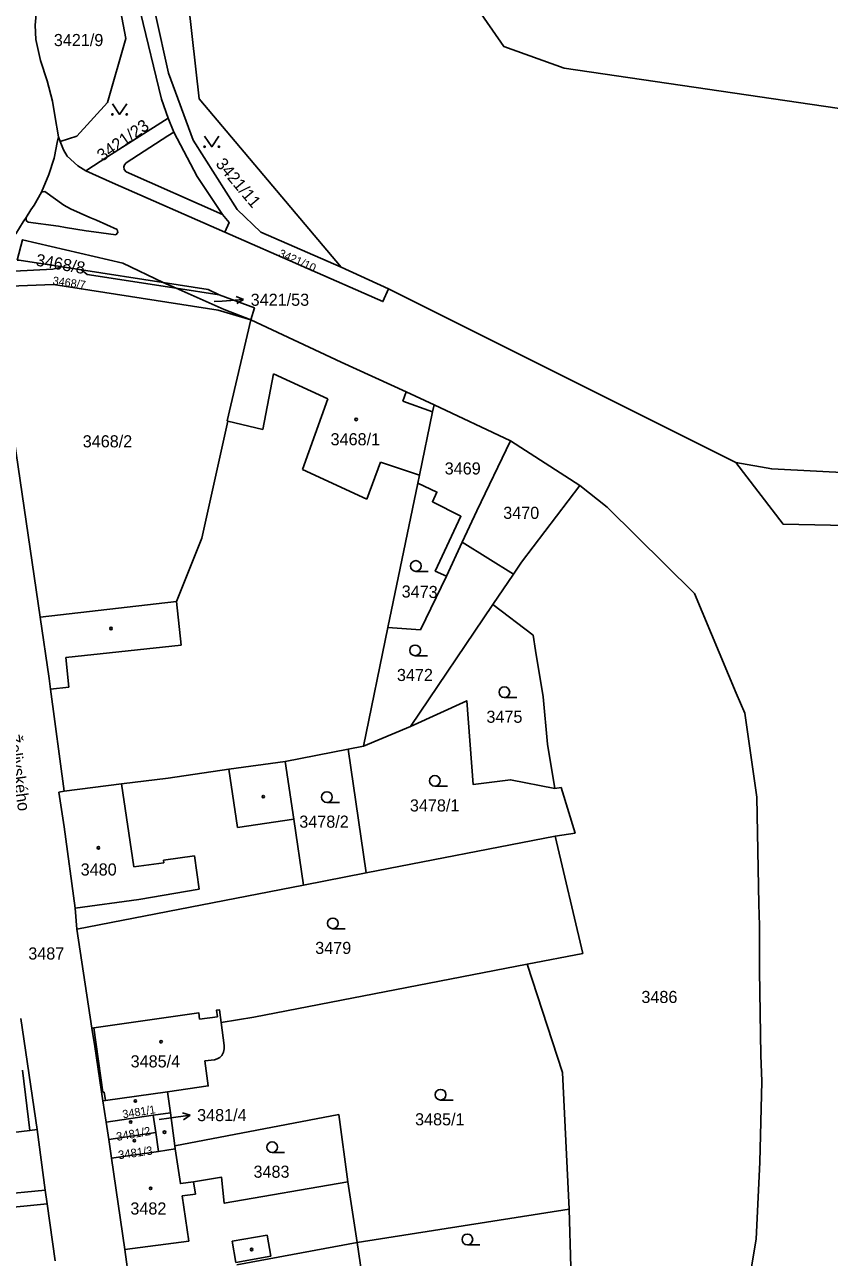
# Model space of a CAD drawing. Extents: x -869103 to -863415, y -1015889 to -1012477.
# Drawn here: x -867105.4 to -866992.3, y -1014509.2 to -1014336 of the extents above; entities that cross this region are included whole.
import ezdxf

# ---------------------------------------------------------------- set-up
doc = ezdxf.new("R2010")
doc.units = 0
for name, color, linetype in [('Hranice parcel', 7, 'Continuous'), ('Parcelní čísla', 7, 'Continuous'), ('Pop  PČ popisy', 7, 'Continuous'), ('Vnitřní kresba', 7, 'Continuous'), ('Značky budov', 7, 'Continuous'), ('Značky kultur', 7, 'Continuous')]:
    doc.layers.add(name, color=color, linetype=linetype)

msp = doc.modelspace()

# ---------------------------------------------------------------- linework, layer by layer
at = {"layer": 'Hranice parcel'}
for p, q in [((-867100.62, -1014351.72), (-867100.37, -1014352.4)), ((-867054.24, -1014373.08), (-867060.9, -1014370.07)), ((-867005.47, -1014397.52), (-867054.24, -1014373.08)), ((-867047.85, -1014389.4), (-867037.12, -1014394.46)), ((-867027.36, -1014400.72), (-867037.12, -1014394.46)), ((-867050.14, -1014400.4), (-867054.36, -1014420.66)), ((-867043.89, -1014408.7), (-867046.13, -1014413.48)), ((-867043.89, -1014408.7), (-867036.7, -1014413.2)), ((-867039.59, -1014417.47), (-867036.7, -1014413.2)), ((-867084.03, -1014417.01), (-867103.17, -1014419.25)), ((-867051.16, -1014434.57), (-867039.59, -1014417.47)), ((-867054.36, -1014420.66), (-867057.79, -1014437.37)), ((-867057.79, -1014437.37), (-867051.16, -1014434.57)), ((-867059.94, -1014437.79), (-867068.76, -1014439.52)), ((-867057.79, -1014437.37), (-867059.94, -1014437.79)), ((-867059.94, -1014437.79), (-867057.38, -1014455.16)), ((-867099.81, -1014443.7), (-867100.56, -1014443.8)), ((-867030.82, -1014449.98), (-867057.38, -1014455.16)), ((-867057.38, -1014455.16), (-867066.2, -1014456.88)), ((-867066.2, -1014456.88), (-867098.02, -1014463.09)), ((-867098.02, -1014463.09), (-867095.92, -1014476.97)), ((-867103.62, -1014491.21), (-867105.92, -1014475.61)), ((-867084.9, -1014488.87), (-867085.32, -1014485.92)), ((-867094.37, -1014487.21), (-867093.92, -1014490.19)), ((-867093.92, -1014490.19), (-867087.31, -1014489.21)), ((-867093.92, -1014490.19), (-867093.55, -1014492.63)), ((-867087.31, -1014489.21), (-867084.9, -1014488.87)), ((-867086.95, -1014491.63), (-867087.31, -1014489.21)), ((-867084.27, -1014493.53), (-867084.9, -1014488.87)), ((-867061.21, -1014489.12), (-867084.27, -1014493.53)), ((-867059.97, -1014498.57), (-867061.21, -1014489.12)), ((-867093.55, -1014492.63), (-867086.95, -1014491.63)), ((-867086.56, -1014494.29), (-867086.95, -1014491.63)), ((-867093.55, -1014492.63), (-867093.16, -1014495.23)), ((-867084.21, -1014493.95), (-867086.56, -1014494.29)), ((-867084.21, -1014493.95), (-867084.27, -1014493.53)), ((-867086.56, -1014494.29), (-867093.16, -1014495.23)), ((-867058.65, -1014507.1), (-867059.97, -1014498.57)), ((-867102.23, -1014501.68), (-867118.22, -1014503.25)), ((-867101.09, -1014509.66), (-867102.23, -1014501.68)), ((-867028.87, -1014502.39), (-867058.65, -1014507.1)), ((-867028.87, -1014502.39), (-867028.64, -1014510.56)), ((-867075.58, -1014510.24), (-867058.65, -1014507.1)), ((-867057.4, -1014515.57), (-867058.65, -1014507.1))]:
    msp.add_line(p, q, dxfattribs=at)
for points in [[(-867008.33, -1014274.01), (-867004.45, -1014276.58), (-866995.06, -1014304.46), (-866991.53, -1014312.47), (-866975.18, -1014331.69), (-866976.17, -1014339.4), (-866989.29, -1014348), (-867029.58, -1014342.1), (-867038.07, -1014339.07), (-867056.98, -1014311.75)], [(-867060.9, -1014370.07), (-867072.2, -1014365.12), (-867075.5, -1014361.97), (-867081.7, -1014352.23), (-867085.17, -1014342.79), (-867087.01, -1014334.55), (-867088.27, -1014323.34), (-867088.84, -1014318.7), (-867090.78, -1014300), (-867087.33, -1014288.81)], [(-867060.9, -1014370.07), (-867080.85, -1014346.38), (-867087.33, -1014288.81)], [(-867093.73, -1014298.88), (-867092.59, -1014299.19), (-867092.75, -1014300.52), (-867089.08, -1014334.28), (-867086.13, -1014346.47), (-867085.22, -1014349.11), (-867084.43, -1014351.08), (-867081.15, -1014357.33), (-867077.59, -1014362.65), (-867076.64, -1014363.8), (-867077.24, -1014365.13)], [(-867095.22, -1014302.61), (-867099.38, -1014312.99), (-867100.88, -1014318.79), (-867101.94, -1014323.71), (-867102.78, -1014328.08), (-867103.59, -1014333.03), (-867103.87, -1014336.06), (-867103.81, -1014338.08), (-867103.15, -1014341.01), (-867102.23, -1014343.87), (-867101.46, -1014346.75), (-867101.13, -1014348.74), (-867100.62, -1014351.72)], [(-867100.37, -1014352.4), (-867098.06, -1014351.65), (-867093.72, -1014346.91), (-867091.16, -1014337.92), (-867093.52, -1014325.63), (-867095.04, -1014310.82), (-867095.22, -1014302.61)], [(-867110.35, -1014368.83), (-867108.45, -1014367.36), (-867106.63, -1014365.35), (-867105.58, -1014363.69), (-867105.18, -1014363.06), (-867104.49, -1014362), (-867104.05, -1014361.32), (-867102.99, -1014359.52), (-867101.99, -1014357.04), (-867101.24, -1014354.75), (-867101.19, -1014354.49), (-867100.79, -1014352.54), (-867100.62, -1014351.72)], [(-867100.37, -1014352.4), (-867099.93, -1014353.59), (-867099.4, -1014354.45), (-867097.92, -1014355.82), (-867096.79, -1014356.53), (-867093.98, -1014357.79), (-867093.01, -1014358.22), (-867077.24, -1014365.13)], [(-867077.24, -1014365.13), (-867055.04, -1014374.9), (-867054.24, -1014373.08)], [(-867085.92, -1014372.21), (-867091.58, -1014369.48), (-867105.66, -1014366.21), (-867106.43, -1014369.05)], [(-867085.92, -1014372.21), (-867097.4, -1014370.42), (-867100.4, -1014369.98), (-867106.14, -1014369.08), (-867106.43, -1014369.05)], [(-867107.42, -1014372.71), (-867101.34, -1014372.48), (-867078.2, -1014376.08), (-867073.59, -1014377.46)], [(-867085.92, -1014372.21), (-867084.1, -1014373.01), (-867077.32, -1014376), (-867073.59, -1014377.46)], [(-867073.59, -1014377.46), (-867073.1, -1014375.78), (-867078.05, -1014373.94), (-867079.61, -1014373.2), (-867085.92, -1014372.21)], [(-867103.17, -1014419.25), (-867108.87, -1014380.84), (-867108.09, -1014375.18)], [(-867073.59, -1014377.46), (-867076.92, -1014391.64), (-867076.82, -1014391.67), (-867080.5, -1014408.15), (-867084.03, -1014417.01)], [(-867073.59, -1014377.46), (-867060.92, -1014383.42), (-867051.76, -1014387.58), (-867047.85, -1014389.4)], [(-867047.85, -1014389.4), (-867048.06, -1014390.4), (-867049.91, -1014399.29), (-867050.14, -1014400.4)], [(-867037.12, -1014394.46), (-867041.83, -1014404.29), (-867043.89, -1014408.7)], [(-867005.47, -1014397.52), (-867000.42, -1014398.39), (-866933.99, -1014401.84), (-866911.1, -1014407.57), (-866885.34, -1014433.8), (-866867.68, -1014455.53)], [(-866987.72, -1014406.41), (-866998.82, -1014406.15), (-867005.47, -1014397.52)], [(-867050.14, -1014400.4), (-867047.46, -1014401.65), (-867048.09, -1014403.01), (-867044.09, -1014405.05), (-867047.69, -1014412.75), (-867046.13, -1014413.48)], [(-867036.7, -1014413.2), (-867035.55, -1014411.5), (-867027.36, -1014400.72)], [(-867027.36, -1014400.72), (-867023.52, -1014403.79), (-867011.27, -1014415.9), (-867005.42, -1014429.92), (-867004.21, -1014432.73), (-867002.5, -1014444.52), (-867002.21, -1014459.55), (-867002.15, -1014462.57), (-867002.12, -1014468.94), (-867001.94, -1014480.79), (-867001.83, -1014484.45), (-867002.11, -1014495.81), (-867002.6, -1014506.62), (-867007.44, -1014535.31)], [(-867046.13, -1014413.48), (-867049.78, -1014421.03), (-867054.36, -1014420.66)], [(-867030.91, -1014443.29), (-867031.93, -1014437.06), (-867032.51, -1014430.43), (-867033.59, -1014423.91), (-867033.92, -1014421.76), (-867039.59, -1014417.47)], [(-867099.81, -1014443.7), (-867101.74, -1014429.33), (-867101.94, -1014427.83), (-867103.17, -1014419.25)], [(-867051.16, -1014434.57), (-867043.27, -1014430.98), (-867042.36, -1014442.76), (-867037.11, -1014442.07), (-867030.91, -1014443.29)], [(-867068.76, -1014439.52), (-867076.67, -1014440.58), (-867085.2, -1014441.83)], [(-867066.2, -1014456.88), (-867067.57, -1014447.62), (-867068.76, -1014439.52)], [(-867085.2, -1014441.83), (-867091.77, -1014442.67), (-867099.81, -1014443.7)], [(-867030.82, -1014449.98), (-867028.04, -1014449.57), (-867030.01, -1014443.17), (-867030.91, -1014443.29)], [(-867100.56, -1014443.8), (-867099.81, -1014448.69), (-867098.25, -1014460.1), (-867098.02, -1014463.09)], [(-867034.77, -1014467.98), (-867026.96, -1014466.47), (-867030.82, -1014449.98)], [(-867077.76, -1014476.18), (-867073.17, -1014475.41), (-867034.77, -1014467.98)], [(-867034.77, -1014467.98), (-867029.82, -1014483.22), (-867028.87, -1014502.39)], [(-867095.92, -1014476.97), (-867095.65, -1014476.93), (-867080.91, -1014474.82), (-867080.8, -1014475.71), (-867078.29, -1014475.38), (-867078.43, -1014474.46), (-867078, -1014474.4), (-867077.76, -1014476.18)], [(-867085.32, -1014485.92), (-867079.58, -1014485.1), (-867080.04, -1014481.57), (-867078.71, -1014481.41), (-867078.31, -1014481.3), (-867077.97, -1014481.11), (-867077.66, -1014480.83), (-867077.45, -1014480.35), (-867077.36, -1014479.86), (-867077.32, -1014479.43), (-867077.76, -1014476.18)], [(-867095.92, -1014476.97), (-867095.53, -1014479.57), (-867094.37, -1014487.21)], [(-867085.32, -1014485.92), (-867094.03, -1014487.16), (-867094.37, -1014487.21)], [(-867120.26, -1014493.53), (-867114.37, -1014492.55), (-867113.69, -1014492.44), (-867104.65, -1014491.34), (-867103.62, -1014491.21)], [(-867103.62, -1014491.21), (-867102.49, -1014499.75), (-867102.23, -1014501.68)], [(-867059.97, -1014498.57), (-867077.32, -1014501.57), (-867077.73, -1014497.9), (-867081.64, -1014498.55), (-867083.49, -1014498.82), (-867084.21, -1014493.95)], [(-867093.16, -1014495.23), (-867091.3, -1014508.09), (-867090.7, -1014512.55)]]:
    msp.add_lwpolyline(points, dxfattribs=at)
at = {"layer": 'Pop  PČ popisy'}
for p, q in [((-867074.62, -1014374.61), (-867075.65, -1014374.18)), ((-867078.75, -1014374.89), (-867077.61, -1014374.82)), ((-867077.61, -1014374.82), (-867074.62, -1014374.61)), ((-867074.62, -1014374.61), (-867075.58, -1014375.18)), ((-867086.49, -1014489.82), (-867085.11, -1014489.62)), ((-867085.11, -1014489.62), (-867082.14, -1014489.2)), ((-867082.14, -1014489.2), (-867083.2, -1014488.85)), ((-867082.14, -1014489.2), (-867083.06, -1014489.84))]:
    msp.add_line(p, q, dxfattribs=at)
at = {"layer": 'Vnitřní kresba'}
for p, q in [((-867085.22, -1014349.11), (-867093.69, -1014354.52)), ((-867085.25, -1014351.62), (-867091.13, -1014355.4)), ((-867084.43, -1014351.08), (-867085.25, -1014351.62)), ((-867093.69, -1014354.52), (-867096.79, -1014356.53)), ((-867091.13, -1014355.4), (-867091.35, -1014355.69)), ((-867091.35, -1014355.69), (-867091.44, -1014355.95)), ((-867091.44, -1014355.95), (-867091.4, -1014356.35)), ((-867091.4, -1014356.35), (-867091.11, -1014356.67)), ((-867091.11, -1014356.67), (-867077.59, -1014362.65)), ((-867102.99, -1014359.52), (-867102.53, -1014359.41)), ((-867102.53, -1014359.41), (-867099.87, -1014361.32)), ((-867099.87, -1014361.32), (-867098.95, -1014361.87)), ((-867098.95, -1014361.87), (-867096.21, -1014363.08)), ((-867105.14, -1014363.49), (-867105.18, -1014363.06)), ((-867104.87, -1014363.71), (-867105.14, -1014363.49)), ((-867100.63, -1014364.31), (-867104.87, -1014363.71)), ((-867096.21, -1014363.08), (-867095.28, -1014363.46)), ((-867095.28, -1014363.46), (-867092.38, -1014364.75)), ((-867099.65, -1014364.46), (-867100.63, -1014364.31)), ((-867096.71, -1014364.93), (-867099.65, -1014364.46)), ((-867095.67, -1014365.1), (-867096.71, -1014364.93)), ((-867092.55, -1014365.49), (-867095.67, -1014365.1)), ((-867092.27, -1014365.2), (-867092.55, -1014365.49)), ((-867092.38, -1014364.75), (-867092.27, -1014365.2)), ((-867101.42, -1014370.34), (-867106.85, -1014370.6)), ((-867100.42, -1014370.09), (-867101.42, -1014370.34)), ((-867100.4, -1014369.98), (-867100.42, -1014370.09)), ((-867097.4, -1014370.42), (-867096.61, -1014371.09)), ((-867096.61, -1014371.09), (-867084.1, -1014373.01)), ((-867084.1, -1014373.01), (-867078.05, -1014373.94)), ((-867070.41, -1014385.03), (-867071.93, -1014392.86)), ((-867062.77, -1014388.57), (-867070.41, -1014385.03)), ((-867052.22, -1014388.86), (-867051.76, -1014387.58)), ((-867062.77, -1014388.57), (-867066.32, -1014398.48)), ((-867048.06, -1014390.4), (-867052.22, -1014388.86)), ((-867076.82, -1014391.67), (-867071.93, -1014392.86)), ((-867066.32, -1014398.48), (-867057.32, -1014402.63)), ((-867055.4, -1014397.43), (-867057.32, -1014402.63)), ((-867049.91, -1014399.29), (-867055.4, -1014397.43)), ((-867083.37, -1014423.16), (-867084.03, -1014417.01)), ((-867099.6, -1014424.9), (-867083.37, -1014423.16)), ((-867099.6, -1014424.9), (-867099.15, -1014429.05)), ((-867101.74, -1014429.33), (-867099.15, -1014429.05)), ((-867076.67, -1014440.58), (-867075.46, -1014448.79)), ((-867091.77, -1014442.67), (-867090.01, -1014454.33)), ((-867075.46, -1014448.79), (-867067.57, -1014447.62)), ((-867090.01, -1014454.33), (-867085.81, -1014453.76)), ((-867085.87, -1014453.36), (-867081.51, -1014452.76)), ((-867085.81, -1014453.76), (-867085.87, -1014453.36)), ((-867081.51, -1014452.76), (-867080.87, -1014457.44)), ((-867080.87, -1014457.44), (-867089.32, -1014458.91)), ((-867098.25, -1014460.1), (-867089.32, -1014458.91)), ((-867094.41, -1014485.99), (-867095.65, -1014476.93)), ((-867104.65, -1014491.34), (-867105.65, -1014482.86)), ((-867094.21, -1014485.96), (-867094.41, -1014485.99)), ((-867094.03, -1014487.16), (-867094.21, -1014485.96)), ((-867081.64, -1014498.55), (-867081.39, -1014500.28)), ((-867102.49, -1014499.75), (-867109.7, -1014500.43)), ((-867081.39, -1014500.28), (-867083.23, -1014500.55)), ((-867083.23, -1014500.55), (-867082.29, -1014506.92)), ((-867071.3, -1014506.04), (-867076.21, -1014506.9)), ((-867070.78, -1014509.01), (-867071.3, -1014506.04)), ((-867091.3, -1014508.09), (-867082.29, -1014506.92)), ((-867076.21, -1014506.9), (-867075.72, -1014509.89)), ((-867075.72, -1014509.89), (-867070.78, -1014509.01))]:
    msp.add_line(p, q, dxfattribs=at)
at = {"layer": 'Značky budov'}
for centre in [(-867058.8, -1014391.45), (-867093.24, -1014420.82), (-867071.85, -1014444.44), (-867095.01, -1014451.64), (-867086.2, -1014478.89), (-867089.82, -1014487.21), (-867090.47, -1014490.17), (-867085.72, -1014491.59), (-867089.95, -1014492.78), (-867087.67, -1014499.49), (-867073.49, -1014508.08)]:
    msp.add_circle(centre, 0.175, dxfattribs=at)
at = {"layer": 'Značky kultur'}
for p, q in [((-867050.42, -1014412.79), (-867048.67, -1014412.79)), ((-867050.52, -1014424.65), (-867048.77, -1014424.65)), ((-867037.98, -1014430.52), (-867036.23, -1014430.52)), ((-867047.74, -1014442.98), (-867045.99, -1014442.98)), ((-867062.91, -1014445.26), (-867061.16, -1014445.26)), ((-867062.07, -1014463), (-867060.32, -1014463)), ((-867046.94, -1014487.08), (-867045.19, -1014487.08)), ((-867070.6, -1014494.44), (-867068.85, -1014494.44)), ((-867043.18, -1014507.41), (-867041.43, -1014507.41))]:
    msp.add_line(p, q, dxfattribs=at)
for points in [[(-867093.03, -1014347.09), (-867092.03, -1014348.59), (-867091.03, -1014347.09)], [(-867080.09, -1014351.63), (-867079.09, -1014353.13), (-867078.09, -1014351.63)]]:
    msp.add_lwpolyline(points, dxfattribs=at)
for centre, radius in [((-867093.03, -1014348.59), 0.1), ((-867091.03, -1014348.59), 0.1), ((-867080.09, -1014353.13), 0.1), ((-867078.09, -1014353.13), 0.1), ((-867050.42, -1014412.04), 0.75), ((-867050.52, -1014423.9), 0.75), ((-867037.98, -1014429.77), 0.75), ((-867047.74, -1014442.23), 0.75), ((-867062.91, -1014444.51), 0.75), ((-867062.07, -1014462.25), 0.75), ((-867046.94, -1014486.33), 0.75), ((-867070.6, -1014493.69), 0.75), ((-867043.18, -1014506.66), 0.75)]:
    msp.add_circle(centre, radius, dxfattribs=at)

# ---------------------------------------------------------------- texts
at = {"layer": 'Parcelní čísla'}
for s, p in [('3421/9', (-867101.27, -1014338.99)), ('3421/53', (-867073.62, -1014375.48)), ('3468/1', (-867062.39, -1014395.08)), ('3468/2', (-867097.21, -1014395.37)), ('3469', (-867046.36, -1014399.18)), ('3470', (-867038.14, -1014405.42)), ('3472', (-867053.07, -1014428.2)), ('3475', (-867040.5, -1014434.07)), ('3478/1', (-867051.25, -1014446.53)), ('3478/2', (-867066.79, -1014448.81)), ('3480', (-867097.5, -1014455.53)), ('3487', (-867104.86, -1014467.33)), ('3479', (-867064.55, -1014466.55)), ('3486', (-867018.73, -1014473.44)), ('3485/4', (-867090.48, -1014482.49)), ('3481/4', (-867081.14, -1014490.04)), ('3485/1', (-867050.52, -1014490.63)), ('3483', (-867073.22, -1014497.99)), ('3482', (-867090.52, -1014503.16))]:
    msp.add_text(s, height=1.7, dxfattribs=at).set_placement(p)
for s, height, rotation, p in [('3421/23', 1.7, 35, (-867094.46, -1014355.26)), ('3421/11', 1.7, 310, (-867078.63, -1014355.59)), ('3421/10', 1.139, 336, (-867069.79, -1014368.52)), ('3468/8', 1.7, 350, (-867103.89, -1014369.82)), ('3468/7', 1.139, 352, (-867101.49, -1014372.48)), ('3473', 1.7, 359, (-867052.42, -1014416.46)), ('3481/1', 1.139, 9, (-867091.53, -1014489.65)), ('3481/2', 1.19, 10, (-867092.39, -1014492.82)), ('3481/3', 1.19, 8, (-867092.15, -1014495.4))]:
    msp.add_text(s, height=height, rotation=rotation, dxfattribs=at).set_placement(p)
at = {"layer": 'Pop  PČ popisy'}
msp.add_text('Želivského', height=1.7, rotation=278, dxfattribs=at).set_placement((-867107.78, -1014435.8))

doc.saveas('drawing.dxf')
